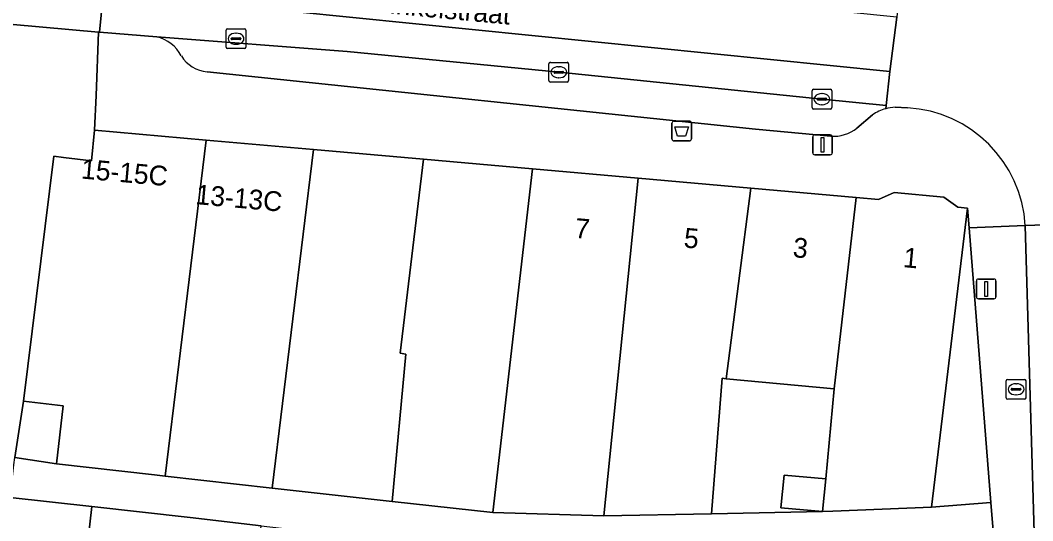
# Model space of a CAD drawing. Extents: x 162250 to 162661, y 380743 to 381606.
# Drawn here: x 162318.3 to 162369.5, y 381182.7 to 381208 of the extents above; entities that cross this region are included whole.
import ezdxf

# ---------------------------------------------------------------- set-up
doc = ezdxf.new("R2010")
doc.units = 0
for name, color, linetype in [('IMGEO_Afvalbak', 7, 'Continuous'), ('IMGEO_Brandkraan', 7, 'Continuous'), ('IMGEO_Erf', 7, 'Continuous'), ('IMGEO_Kolk', 7, 'Continuous'), ('IMGEO_Lichtmast', 7, 'Continuous'), ('IMGEO_Openbare_ruimte_label', 7, 'Continuous'), ('IMGEO_Pand', 7, 'Continuous'), ('IMGEO_Pand_nummerreeks', 7, 'Continuous'), ('IMGEO_Parkeervlak_open', 7, 'Continuous'), ('IMGEO_Rijbaan_lokaal_gesloten', 7, 'Continuous'), ('IMGEO_Voetpad_open', 7, 'Continuous'), ('IMGEO_Woonerf_open', 7, 'Continuous')]:
    doc.layers.add(name, color=color, linetype=linetype)

msp = doc.modelspace()

# ---------------------------------------------------------------- linework, layer by layer
at = {"layer": 'IMGEO_Afvalbak'}
for p, q in [((162351.23, 381202.041), (162351.23, 381202.841)), ((162351.23, 381202.841), (162351.23, 381202.041)), ((162351.33, 381202.941), (162352.12, 381202.941)), ((162352.12, 381202.941), (162351.33, 381202.941)), ((162352.22, 381202.841), (162352.22, 381202.041)), ((162352.22, 381202.041), (162352.22, 381202.841)), ((162352.12, 381201.941), (162351.33, 381201.941)), ((162351.33, 381201.941), (162352.12, 381201.941))]:
    msp.add_line(p, q, dxfattribs=at)
msp.add_lwpolyline([(162351.373, 381202.655), (162352.077, 381202.655), (162351.928, 381202.185), (162351.522, 381202.185), (162351.373, 381202.655)], dxfattribs=at)
for centre, start, end in [((162351.33, 381202.841), 90, 180), ((162351.33, 381202.841), 90, 180), ((162352.12, 381202.841), 0, 90), ((162352.12, 381202.841), 360, 90), ((162351.33, 381202.041), 180, 270), ((162351.33, 381202.041), 180, 270), ((162352.12, 381202.041), 270, 0), ((162352.12, 381202.041), 270, 0)]:
    msp.add_arc(centre, 0.1, start, end, dxfattribs=at)
at = {"layer": 'IMGEO_Brandkraan'}
for p, q in [((162368.148, 381188.942), (162368.148, 381189.794)), ((162368.223, 381189.868), (162369.075, 381189.868)), ((162368.636, 381189.648), (162368.661, 381189.648)), ((162369.149, 381189.794), (162369.149, 381188.942)), ((162368.407, 381189.362), (162368.407, 381189.374)), ((162368.845, 381189.325), (162368.447, 381189.325)), ((162368.45, 381189.411), (162368.848, 381189.411)), ((162368.659, 381189.088), (162368.634, 381189.088)), ((162368.891, 381189.374), (162368.891, 381189.362)), ((162369.075, 381188.868), (162368.223, 381188.868))]:
    msp.add_line(p, q, dxfattribs=at)
for points in [[(162368.148, 381188.942), (162368.148, 381189.794)], [(162368.223, 381189.868), (162369.075, 381189.868)], [(162369.149, 381189.794), (162369.149, 381188.942)], [(162369.075, 381188.868), (162368.223, 381188.868)]]:
    msp.add_lwpolyline(points, dxfattribs=at)
for centre, radius, start, end in [((162368.225, 381189.792), 0.0765, 91.552, 178.448), ((162368.225, 381189.792), 0.0765, 91.552, 178.448), ((162369.073, 381189.792), 0.0765, 1.552, 88.448), ((162369.073, 381189.792), 0.0765, 1.552, 88.448), ((162368.225, 381188.944), 0.0765, 181.552, 268.448), ((162368.225, 381188.944), 0.0765, 181.552, 268.448), ((162368.447, 381189.371), 0.0403, 85.8775, 175.7526), ((162368.444, 381189.361), 0.0366, 178.938, 274.7102), ((162368.848, 381189.368), 0.043, 264.8664, 352.4533), ((162368.852, 381189.373), 0.0386, 1.7309, 96.639), ((162369.073, 381188.944), 0.0765, 271.552, 358.448), ((162369.073, 381188.944), 0.0765, 271.552, 358.448)]:
    msp.add_arc(centre, radius, start, end, dxfattribs=at)
for centre, major_axis, ratio, start_param, end_param in [((162368.635, 381189.368), (-0.387, 0.002), 0.722429, 4.712389, 7.853982), ((162368.66, 381189.368), (-0.39, 0.002), 0.717154, 1.570796, 4.712389)]:
    msp.add_ellipse(centre, major_axis=major_axis, ratio=ratio, start_param=start_param, end_param=end_param, dxfattribs=at)
at = {"layer": 'IMGEO_Erf'}
for points in [[(162366.269, 381197.545), (162366.19, 381198.541), (162364.374, 381183.398), (162367.369, 381183.635)], [(162359.44, 381189.386), (162353.981, 381189.903), (162353.771, 381189.923), (162353.232, 381183.071), (162358.859, 381183.183), (162356.75, 381183.375), (162356.905, 381185.029), (162359.013, 381184.831)], [(162320.425, 381188.53), (162318.419, 381188.76), (162317.984, 381185.91), (162320.089, 381185.589)], [(162319.77, 381164.915), (162320.469, 381171.048), (162321.169, 381177.182), (162321.882, 381183.437), (162317.741, 381183.897), (162313.546, 381146.86), (162317.658, 381146.394), (162318.371, 381152.648), (162319.07, 381158.781)]]:
    msp.add_lwpolyline(points, close=True, dxfattribs=at)
at = {"layer": 'IMGEO_Kolk'}
for p, q in [((162328.675, 381206.686), (162328.675, 381207.538)), ((162328.75, 381207.612), (162329.602, 381207.612)), ((162329.163, 381207.392), (162329.188, 381207.392)), ((162329.676, 381207.538), (162329.676, 381206.686)), ((162328.934, 381207.106), (162328.934, 381207.118)), ((162329.372, 381207.069), (162328.974, 381207.069)), ((162328.977, 381207.155), (162329.375, 381207.155)), ((162329.186, 381206.832), (162329.161, 381206.832)), ((162329.418, 381207.118), (162329.418, 381207.106)), ((162329.602, 381206.612), (162328.75, 381206.612)), ((162345.006, 381204.991), (162345.006, 381205.843)), ((162345.081, 381205.917), (162345.933, 381205.917)), ((162346.007, 381205.843), (162346.007, 381204.991)), ((162345.265, 381205.411), (162345.265, 381205.423)), ((162345.703, 381205.374), (162345.305, 381205.374)), ((162345.308, 381205.46), (162345.706, 381205.46)), ((162345.494, 381205.697), (162345.519, 381205.697)), ((162345.749, 381205.423), (162345.749, 381205.411)), ((162345.933, 381204.917), (162345.081, 381204.917)), ((162345.517, 381205.137), (162345.492, 381205.137)), ((162358.322, 381203.627), (162358.322, 381204.479)), ((162358.397, 381204.553), (162359.249, 381204.553)), ((162358.81, 381204.333), (162358.835, 381204.333)), ((162359.323, 381204.479), (162359.323, 381203.627)), ((162358.581, 381204.047), (162358.581, 381204.059)), ((162359.019, 381204.01), (162358.621, 381204.01)), ((162358.624, 381204.096), (162359.022, 381204.096)), ((162358.833, 381203.773), (162358.808, 381203.773)), ((162359.065, 381204.059), (162359.065, 381204.047)), ((162359.249, 381203.553), (162358.397, 381203.553))]:
    msp.add_line(p, q, dxfattribs=at)
for points in [[(162328.675, 381206.686), (162328.675, 381207.538)], [(162328.75, 381207.612), (162329.602, 381207.612)], [(162329.676, 381207.538), (162329.676, 381206.686)], [(162329.602, 381206.612), (162328.75, 381206.612)], [(162345.006, 381204.991), (162345.006, 381205.843)], [(162345.081, 381205.917), (162345.933, 381205.917)], [(162346.007, 381205.843), (162346.007, 381204.991)], [(162345.933, 381204.917), (162345.081, 381204.917)], [(162358.322, 381203.627), (162358.322, 381204.479)], [(162358.397, 381204.553), (162359.249, 381204.553)], [(162359.323, 381204.479), (162359.323, 381203.627)], [(162359.249, 381203.553), (162358.397, 381203.553)]]:
    msp.add_lwpolyline(points, dxfattribs=at)
for centre, radius, start, end in [((162328.752, 381207.536), 0.0765, 91.552, 178.448), ((162328.752, 381207.536), 0.0765, 91.552, 178.448), ((162329.6, 381207.536), 0.0765, 1.552, 88.448), ((162329.6, 381207.536), 0.0765, 1.552, 88.448), ((162328.974, 381207.115), 0.0403, 85.8775, 175.7526), ((162328.971, 381207.105), 0.0366, 178.938, 274.7102), ((162329.375, 381207.112), 0.043, 264.8664, 352.4533), ((162329.379, 381207.117), 0.0386, 1.7309, 96.639), ((162328.752, 381206.688), 0.0765, 181.552, 268.448), ((162328.752, 381206.688), 0.0765, 181.552, 268.448), ((162329.6, 381206.688), 0.0765, 271.552, 358.448), ((162329.6, 381206.688), 0.0765, 271.552, 358.448), ((162345.083, 381205.841), 0.0765, 91.552, 178.448), ((162345.083, 381205.841), 0.0765, 91.552, 178.448), ((162345.931, 381205.841), 0.0765, 1.552, 88.448), ((162345.931, 381205.841), 0.0765, 1.552, 88.448), ((162345.305, 381205.42), 0.0403, 85.8775, 175.7526), ((162345.302, 381205.41), 0.0366, 178.938, 274.7102), ((162345.706, 381205.417), 0.043, 264.8664, 352.4533), ((162345.71, 381205.422), 0.0386, 1.7309, 96.639), ((162345.083, 381204.993), 0.0765, 181.552, 268.448), ((162345.083, 381204.993), 0.0765, 181.552, 268.448), ((162345.931, 381204.993), 0.0765, 271.552, 358.448), ((162345.931, 381204.993), 0.0765, 271.552, 358.448), ((162358.399, 381204.477), 0.0765, 91.552, 178.448), ((162358.399, 381204.477), 0.0765, 91.552, 178.448), ((162359.247, 381204.477), 0.0765, 1.552, 88.448), ((162359.247, 381204.477), 0.0765, 1.552, 88.448), ((162358.621, 381204.056), 0.0403, 85.8775, 175.7526), ((162358.618, 381204.046), 0.0366, 178.938, 274.7102), ((162359.022, 381204.053), 0.043, 264.8664, 352.4533), ((162359.026, 381204.058), 0.0386, 1.7309, 96.639), ((162358.399, 381203.629), 0.0765, 181.552, 268.448), ((162358.399, 381203.629), 0.0765, 181.552, 268.448), ((162359.247, 381203.629), 0.0765, 271.552, 358.448), ((162359.247, 381203.629), 0.0765, 271.552, 358.448)]:
    msp.add_arc(centre, radius, start, end, dxfattribs=at)
for centre, major_axis, ratio, start_param, end_param in [((162329.162, 381207.112), (-0.387, 0.002), 0.722429, 4.712389, 7.853982), ((162329.187, 381207.112), (-0.39, 0.002), 0.717154, 1.570796, 4.712389), ((162345.493, 381205.417), (-0.387, 0.002), 0.722429, 4.712389, 7.853982), ((162345.518, 381205.417), (-0.39, 0.002), 0.717154, 1.570796, 4.712389), ((162358.809, 381204.053), (-0.387, 0.002), 0.722429, 4.712389, 7.853982), ((162358.834, 381204.053), (-0.39, 0.002), 0.717154, 1.570796, 4.712389)]:
    msp.add_ellipse(centre, major_axis=major_axis, ratio=ratio, start_param=start_param, end_param=end_param, dxfattribs=at)
at = {"layer": 'IMGEO_Lichtmast'}
for p, q in [((162358.457, 381202.241), (162359.247, 381202.241)), ((162359.247, 381202.241), (162358.457, 381202.241)), ((162358.357, 381201.341), (162358.357, 381202.141)), ((162358.357, 381202.141), (162358.357, 381201.341)), ((162359.347, 381202.141), (162359.347, 381201.341)), ((162359.347, 381201.341), (162359.347, 381202.141)), ((162359.247, 381201.241), (162358.457, 381201.241)), ((162358.457, 381201.241), (162359.247, 381201.241)), ((162366.638, 381194.047), (162366.638, 381194.847)), ((162366.638, 381194.847), (162366.638, 381194.047)), ((162366.738, 381194.947), (162367.528, 381194.947)), ((162367.528, 381194.947), (162366.738, 381194.947)), ((162367.628, 381194.847), (162367.628, 381194.047)), ((162367.628, 381194.047), (162367.628, 381194.847)), ((162367.528, 381193.947), (162366.738, 381193.947)), ((162366.738, 381193.947), (162367.528, 381193.947))]:
    msp.add_line(p, q, dxfattribs=at)
for points in [[(162358.777, 381202.116), (162358.927, 381202.116), (162358.927, 381201.366), (162358.777, 381201.366), (162358.777, 381202.116)], [(162367.058, 381194.822), (162367.208, 381194.822), (162367.208, 381194.072), (162367.058, 381194.072), (162367.058, 381194.822)]]:
    msp.add_lwpolyline(points, dxfattribs=at)
for centre, start, end in [((162358.457, 381202.141), 90, 180), ((162358.457, 381202.141), 90, 180), ((162359.247, 381202.141), 0, 90), ((162359.247, 381202.141), 360, 90), ((162358.457, 381201.341), 180, 270), ((162358.457, 381201.341), 180, 270), ((162359.247, 381201.341), 270, 0), ((162359.247, 381201.341), 270, 0), ((162366.738, 381194.847), 90, 180), ((162366.738, 381194.847), 90, 180), ((162367.528, 381194.847), 0, 90), ((162367.528, 381194.847), 360, 90), ((162366.738, 381194.047), 180, 270), ((162366.738, 381194.047), 180, 270), ((162367.528, 381194.047), 270, 0), ((162367.528, 381194.047), 270, 0)]:
    msp.add_arc(centre, 0.1, start, end, dxfattribs=at)
at = {"layer": 'IMGEO_Pand'}
for points in [[(162327.664, 381201.985), (162322.018, 381202.486), (162321.871, 381200.929), (162320.452, 381201.105), (162319.955, 381201.166), (162318.419, 381188.76), (162320.425, 381188.53), (162320.089, 381185.589), (162325.059, 381185.034), (162325.585, 381184.975)], [(162325.585, 381184.975), (162331.007, 381184.37), (162333.093, 381201.504), (162327.664, 381201.985)], [(162338.667, 381201.009), (162333.093, 381201.504), (162331.007, 381184.37), (162337.077, 381183.692), (162337.775, 381191.152), (162337.476, 381191.201)], [(162338.667, 381201.009), (162337.476, 381191.201), (162337.775, 381191.152), (162337.077, 381183.692), (162342.165, 381183.123), (162344.185, 381200.52)], [(162342.165, 381183.123), (162347.792, 381182.966), (162349.528, 381200.046), (162344.185, 381200.52)], [(162355.226, 381199.54), (162349.528, 381200.046), (162347.792, 381182.966), (162353.232, 381183.071), (162353.771, 381189.923), (162353.981, 381189.903)], [(162360.555, 381199.068), (162355.226, 381199.54), (162353.981, 381189.903), (162359.44, 381189.386)], [(162366.19, 381198.541), (162365.705, 381198.587), (162364.991, 381199.094), (162362.485, 381199.331), (162361.691, 381198.967), (162360.555, 381199.068), (162359.44, 381189.386), (162359.013, 381184.831), (162358.859, 381183.183), (162359.378, 381183.203), (162364.374, 381183.398)], [(162359.013, 381184.831), (162356.905, 381185.029), (162356.75, 381183.375), (162358.859, 381183.183)], [(162329.732, 381176.206), (162330.445, 381182.46), (162326.85, 381182.87), (162321.882, 381183.437), (162321.169, 381177.182), (162329.558, 381176.226)]]:
    msp.add_lwpolyline(points, close=True, dxfattribs=at)
at = {"layer": 'IMGEO_Parkeervlak_open'}
for points in [[(162345.523, 381205.417), (162334.8, 381206.462), (162325.166, 381207.213)], [(162327.715, 381205.435), (162355.455, 381202.53), (162359.273, 381202.174)], [(162362.049, 381203.571), (162362.066, 381203.727), (162358.828, 381204.054), (162345.523, 381205.417)], [(162360.593, 381202.585), (162361.382, 381203.253)]]:
    msp.add_lwpolyline(points, dxfattribs=at)
for centre, radius, start, end in [((162324.684, 381205.309), 1.964, 28.6037, 75.8061), ((162327.859, 381207.121), 1.692, 211.0169, 265.1144), ((162362.585, 381201.587), 2.055, 105.1323, 125.8478), ((162359.386, 381204.137), 1.966, 266.7129, 307.8765)]:
    msp.add_arc(centre, radius, start, end, dxfattribs=at)
at = {"layer": 'IMGEO_Rijbaan_lokaal_gesloten'}
for points in [[(162316.377, 381207.964), (162322.225, 381207.442), (162322.263, 381207.439), (162322.428, 381209.174), (162322.72, 381212.237), (162322.885, 381213.97), (162317.203, 381214.683)], [(162327.697, 381208.936), (162329.041, 381208.801), (162362.253, 381205.457), (162362.607, 381208.202), (162322.72, 381212.237)], [(162362.776, 381210.033), (162362.771, 381209.983), (162362.607, 381208.202), (162362.253, 381205.457), (162362.066, 381203.727), (162362.049, 381203.571)], [(162323.131, 381209.107), (162322.428, 381209.174), (162322.263, 381207.439), (162325.166, 381207.213), (162334.8, 381206.462), (162345.523, 381205.417), (162358.828, 381204.054), (162362.066, 381203.727), (162362.253, 381205.457), (162329.041, 381208.801)], [(162362.523, 381203.642), (162363.148, 381203.617)], [(162369.115, 381197.654), (162372.496, 381197.784), (162373.543, 381197.824), (162373.541, 381197.966)]]:
    msp.add_lwpolyline(points, dxfattribs=at)
for centre, radius, start, end in [((162362.597, 381201.532), 2.111, 92.0002, 105.0377), ((162362.775, 381197.277), 6.351, 3.4038, 86.6346)]:
    msp.add_arc(centre, radius, start, end, dxfattribs=at)
at = {"layer": 'IMGEO_Voetpad_open'}
for points in [[(162317.741, 381183.897), (162317.927, 381185.536), (162317.984, 381185.91), (162318.419, 381188.76), (162319.955, 381201.166), (162320.452, 381201.105), (162321.871, 381200.929), (162322.018, 381202.486), (162322.091, 381204.24), (162322.225, 381207.442), (162316.377, 381207.964)], [(162325.166, 381207.213), (162322.263, 381207.439), (162322.225, 381207.442), (162322.091, 381204.24), (162322.018, 381202.486), (162327.664, 381201.985), (162333.093, 381201.504), (162338.667, 381201.009), (162344.185, 381200.52), (162349.528, 381200.046), (162355.226, 381199.54), (162360.555, 381199.068), (162361.691, 381198.967), (162362.485, 381199.331), (162364.991, 381199.094), (162365.705, 381198.587), (162366.19, 381198.541), (162366.269, 381197.545), (162369.115, 381197.654)], [(162359.273, 381202.174), (162355.455, 381202.53), (162327.715, 381205.435)], [(162361.382, 381203.253), (162360.593, 381202.585)], [(162363.148, 381203.617), (162362.523, 381203.642)], [(162367.514, 381181.806), (162367.369, 381183.635), (162364.374, 381183.398), (162359.378, 381183.203), (162358.859, 381183.183), (162353.232, 381183.071), (162347.792, 381182.966), (162342.165, 381183.123), (162337.077, 381183.692), (162331.007, 381184.37), (162325.585, 381184.975), (162325.059, 381185.034), (162320.089, 381185.589), (162317.984, 381185.91)], [(162317.741, 381183.897), (162321.882, 381183.437), (162326.85, 381182.87), (162330.445, 381182.46), (162340.59, 381181.295), (162342.946, 381181.194), (162342.669, 381174.732), (162342.404, 381168.549), (162342.139, 381162.367), (162341.874, 381156.183), (162341.609, 381150.001), (162341.346, 381143.887), (162339.087, 381143.984), (162326.221, 381145.418), (162322.626, 381145.828), (162317.658, 381146.394)]]:
    msp.add_lwpolyline(points, dxfattribs=at)
msp.add_lwpolyline([(162369.115, 381197.654), (162366.269, 381197.545), (162367.369, 381183.635), (162367.514, 381181.806), (162367.515, 381181.772), (162369.33, 381123.227), (162369.492, 381120.515), (162371.488, 381120.602), (162370.442, 381153.711), (162372.814, 381153.789), (162372.262, 381170.102), (162369.918, 381170.032)], close=True, dxfattribs=at)
for centre, radius, start, end in [((162324.684, 381205.309), 1.964, 28.6037, 75.8061), ((162327.859, 381207.121), 1.692, 211.0169, 265.1144), ((162362.585, 381201.587), 2.055, 105.1323, 125.8478), ((162362.597, 381201.532), 2.111, 92.0002, 105.0377), ((162362.775, 381197.277), 6.351, 3.4038, 86.6346), ((162359.386, 381204.137), 1.966, 266.7129, 307.8765)]:
    msp.add_arc(centre, radius, start, end, dxfattribs=at)
at = {"layer": 'IMGEO_Woonerf_open'}
msp.add_lwpolyline([(162375.937, 381166.122), (162375.911, 381168.88), (162375.907, 381169.266), (162375.553, 381178.828), (162373.184, 381178.813), (162372.856, 381187.495), (162373.842, 381187.531), (162373.596, 381195.687), (162373.558, 381196.953), (162373.543, 381197.824), (162372.496, 381197.784), (162369.115, 381197.654), (162369.918, 381170.032), (162372.262, 381170.102), (162372.814, 381153.789), (162370.442, 381153.711), (162371.488, 381120.602), (162374.95, 381120.752), (162375.842, 381120.781), (162375.345, 381137.488), (162374.38, 381137.47), (162374.295, 381139.976), (162373.987, 381149.987), (162376.436, 381150.082)], close=True, dxfattribs=at)

# ---------------------------------------------------------------- texts
at = {"layer": 'IMGEO_Openbare_ruimte_label'}
msp.add_text('Winkelstraat', height=1, rotation=354.6656, dxfattribs=at).set_placement((162335.689, 381208.507))
at = {"layer": 'IMGEO_Pand_nummerreeks'}
for s, rotation, p in [('15-15C', 354.9293, (162321.306, 381200.039)), ('13-13C', 354.9311, (162327.101, 381198.743)), ('7', 354.9311, (162346.287, 381197.04)), ('5', 354.9311, (162351.807, 381196.55)), ('3', 354.9311, (162357.326, 381196.06)), ('1', 354.66, (162362.906, 381195.554))]:
    msp.add_text(s, height=1, rotation=rotation, dxfattribs=at).set_placement(p)

doc.saveas('drawing.dxf')
